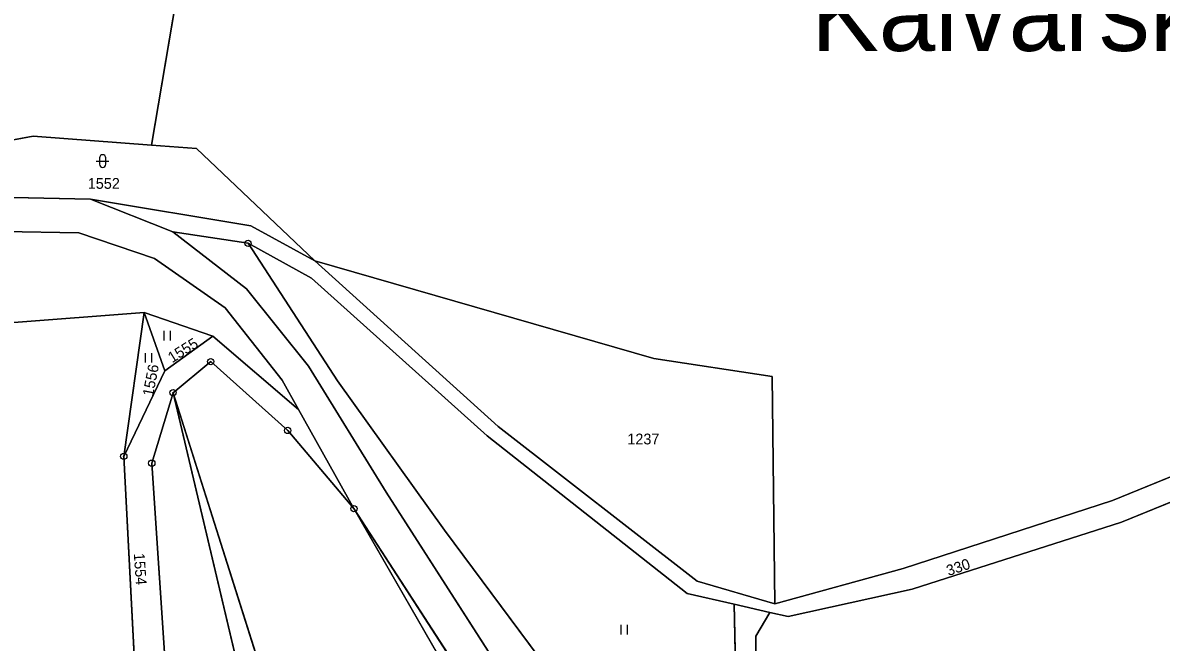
# Model space of a CAD drawing. Extents: x -689422 to -685210, y -987725 to -982160.
# Drawn here: x -687815.4 to -687635.6, y -986082.8 to -985985 of the extents above; entities that cross this region are included whole.
import ezdxf

# ---------------------------------------------------------------- set-up
doc = ezdxf.new("R2010")
doc.units = 0
for name, color, linetype in [('KN_Hranice_parcel', 7, 'Continuous'), ('KN_Parcelni cisla', 7, 'Continuous'), ('KN_Polygon parcely', 7, 'Continuous'), ('KN_Popisy_pomistni nazvy', 7, 'Continuous'), ('KN_POZEMKY_ORNA PUDA', 7, 'Continuous'), ('KN_POZEMKY_OSTATNI PLOCHA', 7, 'Continuous'), ('KN_POZEMKY_TTP', 7, 'Continuous'), ('KN_VYUZITI_17_ostatni plocha_ostatni komunikace', 7, 'Continuous'), ('KN_VYUZITI_27_ostatni plocha_neplodna puda', 7, 'Continuous'), ('KN_Značky bodu BP', 7, 'Continuous'), ('KN_Značky kultur', 7, 'Continuous')]:
    doc.layers.add(name, color=color, linetype=linetype)

msp = doc.modelspace()

# ---------------------------------------------------------------- linework, layer by layer
at = {"layer": 'KN_Hranice_parcel'}
for p, q in [((-687813.77, -986002.91), (-687795.05, -986004.33)), ((-687795.05, -986004.33), (-687787.93, -986004.87)), ((-687787.93, -986004.87), (-687769.25, -986022.57)), ((-687791.69, -986018), (-687804.68, -986012.86)), ((-687779.81, -986019.8), (-687791.69, -986018)), ((-687817.51, -986032.37), (-687796.24, -986030.75)), ((-687796.24, -986030.75), (-687799.44, -986053.43)), ((-687796.24, -986030.75), (-687785.37, -986034.48)), ((-687796.24, -986030.75), (-687792.98, -986039.92)), ((-687785.37, -986034.48), (-687792.98, -986039.92)), ((-687785.37, -986034.48), (-687771.85, -986046.02)), ((-687792.98, -986039.92), (-687799.44, -986053.43)), ((-687771.85, -986046.02), (-687774.42, -986041.42)), ((-687763.09, -986061.67), (-687771.85, -986046.02)), ((-687697.41, -986078.05), (-687703.05, -986076.76)), ((-687694.54, -986078.71), (-687697.41, -986078.05))]:
    msp.add_line(p, q, dxfattribs=at)
for points in [[(-687795.05, -986004.33), (-687783.52, -985936.32), (-687772.97, -985883.84)], [(-687884.25, -986049.06), (-687870.89, -986036.85), (-687858.1, -986022.5), (-687832.64, -986006.37), (-687813.77, -986002.91)], [(-687804.68, -986012.86), (-687819.55, -986012.51), (-687830.03, -986015.27), (-687840.47, -986020.48), (-687881.86, -986052.96), (-687896.94, -986063.18), (-687911.42, -986071.75), (-687922.62, -986077.53)], [(-687769.25, -986022.57), (-687779.39, -986017.03), (-687804.68, -986012.86)], [(-687774.42, -986041.42), (-687783.45, -986029.99), (-687794.58, -986022.2), (-687806.56, -986018.15), (-687818.46, -986017.93), (-687827.87, -986020.11), (-687838.37, -986025.3), (-687877.36, -986055.98), (-687894.09, -986067.93), (-687909.41, -986076.54), (-687939.27, -986092.84), (-687948.96, -986098.29), (-687955.27, -986103.61), (-687959.46, -986108.04)], [(-687791.69, -986018), (-687780.07, -986026.97), (-687770.28, -986039.17), (-687758.02, -986059.08), (-687738.67, -986089.16), (-687706.72, -986132.17), (-687686.65, -986153.36), (-687666.84, -986173.32), (-687647.74, -986185.26), (-687624.74, -986198.64), (-687601.36, -986208.73), (-687576.47, -986216.35), (-687553.67, -986222.46), (-687530.03, -986225.82), (-687509.18, -986224.73), (-687488.93, -986219.02), (-687471.61, -986208.6), (-687455.02, -986192.08), (-687451.2, -986183.36)], [(-687779.81, -986019.8), (-687765.68, -986041.49), (-687748.79, -986065.05), (-687717.19, -986107.52), (-687703.71, -986118.31), (-687702.06, -986118.01)], [(-687703.05, -986076.76), (-687710.49, -986075.05), (-687742.03, -986050.19), (-687769.8, -986025.32), (-687779.81, -986019.8)], [(-687696.61, -986076.71), (-687697.03, -986040.83), (-687715.71, -986037.98), (-687769.25, -986022.57)], [(-687769.25, -986022.57), (-687740.3, -986048.71), (-687708.87, -986073.11), (-687696.61, -986076.71)], [(-687696.61, -986076.71), (-687676.34, -986071.15), (-687643.32, -986060.42), (-687610.87, -986047.17), (-687573.59, -986034.53)], [(-687572.8, -986038.05), (-687609.07, -986050.52), (-687641.88, -986063.79), (-687674.95, -986074.38), (-687694.54, -986078.71)], [(-687791.66, -986043.39), (-687785.71, -986038.48), (-687773.55, -986049.34), (-687763.09, -986061.67)], [(-687792.52, -986091.55), (-687795.01, -986054.51), (-687791.66, -986043.39)], [(-687756.7, -986204.55), (-687766.14, -986165.89), (-687762.36, -986150.03), (-687778.25, -986099.91), (-687791.66, -986043.39)], [(-687791.66, -986043.39), (-687774.85, -986096.33), (-687756.01, -986159.48), (-687741.76, -986200.23)], [(-687799.44, -986053.43), (-687797.45, -986091.96), (-687795.83, -986103.69)], [(-687669.81, -986178.19), (-687694, -986159.36), (-687713.57, -986137.84), (-687742.87, -986096.76), (-687763.09, -986061.67)], [(-687763.09, -986061.67), (-687743.33, -986092.17), (-687710.73, -986135.71), (-687690.88, -986157.32), (-687669.81, -986178.19)], [(-687703.05, -986076.76), (-687702.76, -986088.81), (-687702.15, -986114.23)], [(-687697.41, -986078.05), (-687699.64, -986081.79), (-687699.4, -986117.53)]]:
    msp.add_lwpolyline(points, dxfattribs=at)
at = {"layer": 'KN_Polygon parcely'}
for points in [[(-687555.86, -986017.63), (-687567.62, -986006.6), (-687576.27, -985998.99), (-687589.63, -985977.16), (-687599.75, -985966.31), (-687638.58, -985925), (-687682.19, -985868.8), (-687715.21, -985823.87), (-687756.87, -985779.91), (-687756.74, -985790.78), (-687759.63, -985814.44), (-687772.97, -985883.84), (-687783.52, -985936.32), (-687795.05, -986004.33), (-687787.93, -986004.87), (-687769.25, -986022.57), (-687715.71, -986037.98), (-687697.03, -986040.83), (-687696.61, -986076.71), (-687676.34, -986071.15), (-687643.32, -986060.42), (-687610.87, -986047.17), (-687573.59, -986034.53)], [(-687870.89, -986036.85), (-687858.1, -986022.5), (-687832.64, -986006.37), (-687813.77, -986002.91), (-687795.05, -986004.33), (-687783.52, -985936.32), (-687772.97, -985883.84), (-687807.06, -985882.72), (-687836.95, -985877.51), (-687843.07, -985902.4), (-687862.85, -985962.59), (-687883.99, -986033.92), (-687886.33, -986050.54), (-687884.25, -986049.06)], [(-687899.64, -986060.02), (-687915.26, -986070.63), (-687922.62, -986077.53), (-687911.42, -986071.75), (-687896.94, -986063.18), (-687881.86, -986052.96), (-687840.47, -986020.48), (-687830.03, -986015.27), (-687819.55, -986012.51), (-687804.68, -986012.86), (-687779.39, -986017.03), (-687769.25, -986022.57), (-687787.93, -986004.87), (-687795.05, -986004.33), (-687813.77, -986002.91), (-687832.64, -986006.37), (-687858.1, -986022.5), (-687870.89, -986036.85), (-687884.25, -986049.06), (-687886.33, -986050.54)], [(-687742.03, -986050.19), (-687769.8, -986025.32), (-687779.81, -986019.8), (-687765.68, -986041.49), (-687748.79, -986065.05), (-687717.19, -986107.52), (-687703.71, -986118.31), (-687702.06, -986118.01), (-687702.15, -986114.23), (-687702.76, -986088.81), (-687703.05, -986076.76), (-687710.49, -986075.05)], [(-687769.25, -986022.57), (-687740.3, -986048.71), (-687708.87, -986073.11), (-687696.61, -986076.71), (-687697.03, -986040.83), (-687715.71, -986037.98)], [(-687864.46, -986388.44), (-687797.83, -986386.92), (-687801.17, -986347.9), (-687812.02, -986279.24), (-687805.09, -986188.05), (-687799.7, -986131.22), (-687795.83, -986103.69), (-687797.45, -986091.96), (-687799.44, -986053.43), (-687796.24, -986030.75), (-687817.51, -986032.37), (-687823.88, -986050.9), (-687827.17, -986077.3), (-687831.58, -986121.26), (-687837.55, -986175.06), (-687848.11, -986250.3), (-687857.26, -986327.29)], [(-687799.44, -986053.43), (-687792.98, -986039.92), (-687796.24, -986030.75)], [(-687792.98, -986039.92), (-687785.37, -986034.48), (-687796.24, -986030.75)], [(-687795.01, -986054.51), (-687791.66, -986043.39), (-687785.71, -986038.48), (-687773.55, -986049.34), (-687763.09, -986061.67), (-687771.85, -986046.02), (-687785.37, -986034.48), (-687792.98, -986039.92), (-687799.44, -986053.43), (-687797.45, -986091.96), (-687795.83, -986103.69), (-687792.52, -986091.55)], [(-687694.54, -986078.71), (-687697.41, -986078.05), (-687699.64, -986081.79), (-687699.4, -986117.53), (-687675.97, -986113.31), (-687649.89, -986105.92), (-687616.12, -986092.9), (-687573.64, -986074.04), (-687537.66, -986055.24), (-687555.21, -986050.41), (-687572.8, -986038.05), (-687609.07, -986050.52), (-687641.88, -986063.79), (-687674.95, -986074.38)], [(-687756.01, -986159.48), (-687741.76, -986200.23), (-687733.06, -986219.3), (-687677.41, -986182.08), (-687669.81, -986178.19), (-687694, -986159.36), (-687713.57, -986137.84), (-687742.87, -986096.76), (-687763.09, -986061.67), (-687773.55, -986049.34), (-687785.71, -986038.48), (-687791.66, -986043.39), (-687774.85, -986096.33)], [(-687778.25, -986099.91), (-687791.66, -986043.39), (-687795.01, -986054.51), (-687792.52, -986091.55), (-687784.66, -986118.51), (-687773.27, -986165.17), (-687762.74, -986206.3), (-687756.7, -986204.55), (-687766.14, -986165.89), (-687762.36, -986150.03)], [(-687741.76, -986200.23), (-687756.01, -986159.48), (-687774.85, -986096.33), (-687791.66, -986043.39), (-687778.25, -986099.91), (-687762.36, -986150.03), (-687766.14, -986165.89), (-687756.7, -986204.55)], [(-687763.09, -986061.67), (-687742.87, -986096.76), (-687713.57, -986137.84), (-687694, -986159.36), (-687669.81, -986178.19), (-687690.88, -986157.32), (-687710.73, -986135.71), (-687743.33, -986092.17)], [(-687702.15, -986114.23), (-687702.06, -986118.01), (-687699.4, -986117.53), (-687699.64, -986081.79), (-687697.41, -986078.05), (-687703.05, -986076.76), (-687702.76, -986088.81)]]:
    msp.add_lwpolyline(points, close=True, dxfattribs=at)
for points in [[(-687530.03, -986225.82), (-687553.67, -986222.46), (-687576.47, -986216.35), (-687601.36, -986208.73), (-687624.74, -986198.64), (-687647.74, -986185.26), (-687666.84, -986173.32), (-687686.65, -986153.36), (-687706.72, -986132.17), (-687738.67, -986089.16), (-687758.02, -986059.08), (-687770.28, -986039.17), (-687780.07, -986026.97), (-687791.69, -986018), (-687804.68, -986012.86), (-687819.55, -986012.51), (-687830.03, -986015.27)], [(-687610.87, -986047.17), (-687643.32, -986060.42), (-687676.34, -986071.15), (-687696.61, -986076.71), (-687708.87, -986073.11), (-687740.3, -986048.71), (-687769.25, -986022.57), (-687779.39, -986017.03), (-687804.68, -986012.86), (-687791.69, -986018), (-687779.81, -986019.8), (-687769.8, -986025.32), (-687742.03, -986050.19), (-687710.49, -986075.05), (-687703.05, -986076.76), (-687697.41, -986078.05), (-687694.54, -986078.71), (-687674.95, -986074.38), (-687641.88, -986063.79), (-687609.07, -986050.52)], [(-687817.51, -986032.37), (-687796.24, -986030.75), (-687785.37, -986034.48), (-687771.85, -986046.02), (-687774.42, -986041.42), (-687783.45, -986029.99), (-687794.58, -986022.2), (-687806.56, -986018.15), (-687818.46, -986017.93)], [(-687818.46, -986017.93), (-687806.56, -986018.15), (-687794.58, -986022.2), (-687783.45, -986029.99), (-687774.42, -986041.42), (-687771.85, -986046.02), (-687763.09, -986061.67), (-687743.33, -986092.17), (-687710.73, -986135.71), (-687690.88, -986157.32), (-687669.81, -986178.19), (-687650.46, -986190), (-687626.95, -986202.99), (-687603.15, -986213.48), (-687578.27, -986221.62), (-687558.29, -986226.56), (-687554.69, -986227.76), (-687529.86, -986231.66)], [(-687638.38, -986188.03), (-687666.24, -986165.31), (-687697.89, -986132.43), (-687699.4, -986117.53), (-687702.06, -986118.01), (-687703.71, -986118.31), (-687717.19, -986107.52), (-687748.79, -986065.05), (-687765.68, -986041.49), (-687779.81, -986019.8), (-687791.69, -986018), (-687780.07, -986026.97), (-687770.28, -986039.17), (-687758.02, -986059.08), (-687738.67, -986089.16), (-687706.72, -986132.17), (-687686.65, -986153.36), (-687666.84, -986173.32), (-687647.74, -986185.26)]]:
    msp.add_lwpolyline(points, dxfattribs=at)
at = {"layer": 'KN_POZEMKY_ORNA PUDA'}
for p, q in [((-687783.52, -985936.32), (-687795.05, -986004.33)), ((-687795.05, -986004.33), (-687783.52, -985936.32)), ((-687813.77, -986002.91), (-687832.64, -986006.37)), ((-687795.05, -986004.33), (-687813.77, -986002.91)), ((-687787.93, -986004.87), (-687795.05, -986004.33)), ((-687769.25, -986022.57), (-687787.93, -986004.87)), ((-687740.3, -986048.71), (-687769.25, -986022.57)), ((-687769.25, -986022.57), (-687715.71, -986037.98)), ((-687715.71, -986037.98), (-687769.25, -986022.57)), ((-687715.71, -986037.98), (-687697.03, -986040.83)), ((-687697.03, -986040.83), (-687715.71, -986037.98)), ((-687791.66, -986043.39), (-687785.71, -986038.48)), ((-687785.71, -986038.48), (-687773.55, -986049.34)), ((-687697.03, -986040.83), (-687696.61, -986076.71)), ((-687696.61, -986076.71), (-687697.03, -986040.83)), ((-687774.85, -986096.33), (-687791.66, -986043.39)), ((-687610.87, -986047.17), (-687643.32, -986060.42)), ((-687708.87, -986073.11), (-687740.3, -986048.71)), ((-687773.55, -986049.34), (-687763.09, -986061.67)), ((-687641.88, -986063.79), (-687609.07, -986050.52)), ((-687763.09, -986061.67), (-687742.87, -986096.76)), ((-687643.32, -986060.42), (-687676.34, -986071.15)), ((-687674.95, -986074.38), (-687641.88, -986063.79)), ((-687676.34, -986071.15), (-687696.61, -986076.71)), ((-687696.61, -986076.71), (-687708.87, -986073.11)), ((-687694.54, -986078.71), (-687674.95, -986074.38)), ((-687699.64, -986081.79), (-687697.41, -986078.05)), ((-687697.41, -986078.05), (-687694.54, -986078.71)), ((-687699.4, -986117.53), (-687699.64, -986081.79))]:
    msp.add_line(p, q, dxfattribs=at)
at = {"layer": 'KN_POZEMKY_OSTATNI PLOCHA'}
for p, q in [((-687832.64, -986006.37), (-687813.77, -986002.91)), ((-687813.77, -986002.91), (-687795.05, -986004.33)), ((-687795.05, -986004.33), (-687787.93, -986004.87)), ((-687787.93, -986004.87), (-687769.25, -986022.57)), ((-687819.55, -986012.51), (-687804.68, -986012.86)), ((-687804.68, -986012.86), (-687819.55, -986012.51)), ((-687791.69, -986018), (-687804.68, -986012.86)), ((-687804.68, -986012.86), (-687779.39, -986017.03)), ((-687804.68, -986012.86), (-687791.69, -986018)), ((-687779.39, -986017.03), (-687804.68, -986012.86)), ((-687806.56, -986018.15), (-687818.46, -986017.93)), ((-687818.46, -986017.93), (-687806.56, -986018.15)), ((-687794.58, -986022.2), (-687806.56, -986018.15)), ((-687806.56, -986018.15), (-687794.58, -986022.2)), ((-687779.81, -986019.8), (-687791.69, -986018)), ((-687780.07, -986026.97), (-687791.69, -986018)), ((-687791.69, -986018), (-687779.81, -986019.8)), ((-687791.69, -986018), (-687780.07, -986026.97)), ((-687779.39, -986017.03), (-687769.25, -986022.57)), ((-687769.25, -986022.57), (-687779.39, -986017.03)), ((-687769.8, -986025.32), (-687779.81, -986019.8)), ((-687779.81, -986019.8), (-687765.68, -986041.49)), ((-687783.45, -986029.99), (-687794.58, -986022.2)), ((-687794.58, -986022.2), (-687783.45, -986029.99)), ((-687769.25, -986022.57), (-687740.3, -986048.71)), ((-687742.03, -986050.19), (-687769.8, -986025.32)), ((-687770.28, -986039.17), (-687780.07, -986026.97)), ((-687780.07, -986026.97), (-687770.28, -986039.17)), ((-687796.24, -986030.75), (-687817.51, -986032.37)), ((-687785.37, -986034.48), (-687796.24, -986030.75)), ((-687774.42, -986041.42), (-687783.45, -986029.99)), ((-687783.45, -986029.99), (-687774.42, -986041.42)), ((-687792.98, -986039.92), (-687785.37, -986034.48)), ((-687785.37, -986034.48), (-687771.85, -986046.02)), ((-687771.85, -986046.02), (-687785.37, -986034.48)), ((-687799.44, -986053.43), (-687792.98, -986039.92)), ((-687785.71, -986038.48), (-687791.66, -986043.39)), ((-687773.55, -986049.34), (-687785.71, -986038.48)), ((-687758.02, -986059.08), (-687770.28, -986039.17)), ((-687770.28, -986039.17), (-687758.02, -986059.08)), ((-687771.85, -986046.02), (-687774.42, -986041.42)), ((-687774.42, -986041.42), (-687771.85, -986046.02)), ((-687765.68, -986041.49), (-687748.79, -986065.05)), ((-687791.66, -986043.39), (-687795.01, -986054.51)), ((-687791.66, -986043.39), (-687774.85, -986096.33)), ((-687778.25, -986099.91), (-687791.66, -986043.39)), ((-687763.09, -986061.67), (-687771.85, -986046.02)), ((-687771.85, -986046.02), (-687763.09, -986061.67)), ((-687643.32, -986060.42), (-687610.87, -986047.17)), ((-687740.3, -986048.71), (-687708.87, -986073.11)), ((-687763.09, -986061.67), (-687773.55, -986049.34)), ((-687710.49, -986075.05), (-687742.03, -986050.19)), ((-687609.07, -986050.52), (-687641.88, -986063.79)), ((-687797.45, -986091.96), (-687799.44, -986053.43)), ((-687795.01, -986054.51), (-687792.52, -986091.55)), ((-687738.67, -986089.16), (-687758.02, -986059.08)), ((-687758.02, -986059.08), (-687738.67, -986089.16)), ((-687743.33, -986092.17), (-687763.09, -986061.67)), ((-687742.87, -986096.76), (-687763.09, -986061.67)), ((-687763.09, -986061.67), (-687743.33, -986092.17)), ((-687676.34, -986071.15), (-687643.32, -986060.42)), ((-687748.79, -986065.05), (-687717.19, -986107.52)), ((-687641.88, -986063.79), (-687674.95, -986074.38)), ((-687696.61, -986076.71), (-687676.34, -986071.15)), ((-687708.87, -986073.11), (-687696.61, -986076.71)), ((-687674.95, -986074.38), (-687694.54, -986078.71)), ((-687703.05, -986076.76), (-687710.49, -986075.05)), ((-687697.41, -986078.05), (-687703.05, -986076.76)), ((-687702.76, -986088.81), (-687703.05, -986076.76)), ((-687703.05, -986076.76), (-687697.41, -986078.05)), ((-687697.41, -986078.05), (-687699.64, -986081.79)), ((-687694.54, -986078.71), (-687697.41, -986078.05)), ((-687699.64, -986081.79), (-687699.4, -986117.53))]:
    msp.add_line(p, q, dxfattribs=at)
at = {"layer": 'KN_POZEMKY_TTP'}
for p, q in [((-687765.68, -986041.49), (-687779.81, -986019.8)), ((-687779.81, -986019.8), (-687769.8, -986025.32)), ((-687769.8, -986025.32), (-687742.03, -986050.19)), ((-687817.51, -986032.37), (-687796.24, -986030.75)), ((-687799.44, -986053.43), (-687796.24, -986030.75)), ((-687796.24, -986030.75), (-687799.44, -986053.43)), ((-687792.98, -986039.92), (-687796.24, -986030.75)), ((-687796.24, -986030.75), (-687785.37, -986034.48)), ((-687796.24, -986030.75), (-687792.98, -986039.92)), ((-687785.37, -986034.48), (-687792.98, -986039.92)), ((-687792.98, -986039.92), (-687799.44, -986053.43)), ((-687748.79, -986065.05), (-687765.68, -986041.49)), ((-687795.01, -986054.51), (-687791.66, -986043.39)), ((-687791.66, -986043.39), (-687778.25, -986099.91)), ((-687742.03, -986050.19), (-687710.49, -986075.05)), ((-687799.44, -986053.43), (-687797.45, -986091.96)), ((-687792.52, -986091.55), (-687795.01, -986054.51)), ((-687717.19, -986107.52), (-687748.79, -986065.05)), ((-687710.49, -986075.05), (-687703.05, -986076.76)), ((-687703.05, -986076.76), (-687702.76, -986088.81))]:
    msp.add_line(p, q, dxfattribs=at)
at = {"layer": 'KN_VYUZITI_17_ostatni plocha_ostatni komunikace'}
for p, q in [((-687819.55, -986012.51), (-687804.68, -986012.86)), ((-687791.69, -986018), (-687804.68, -986012.86)), ((-687804.68, -986012.86), (-687779.39, -986017.03)), ((-687804.68, -986012.86), (-687791.69, -986018)), ((-687806.56, -986018.15), (-687818.46, -986017.93)), ((-687794.58, -986022.2), (-687806.56, -986018.15)), ((-687779.81, -986019.8), (-687791.69, -986018)), ((-687791.69, -986018), (-687780.07, -986026.97)), ((-687779.39, -986017.03), (-687769.25, -986022.57)), ((-687769.8, -986025.32), (-687779.81, -986019.8)), ((-687783.45, -986029.99), (-687794.58, -986022.2)), ((-687769.25, -986022.57), (-687740.3, -986048.71)), ((-687742.03, -986050.19), (-687769.8, -986025.32)), ((-687780.07, -986026.97), (-687770.28, -986039.17)), ((-687774.42, -986041.42), (-687783.45, -986029.99)), ((-687792.98, -986039.92), (-687785.37, -986034.48)), ((-687785.37, -986034.48), (-687771.85, -986046.02)), ((-687799.44, -986053.43), (-687792.98, -986039.92)), ((-687785.71, -986038.48), (-687791.66, -986043.39)), ((-687773.55, -986049.34), (-687785.71, -986038.48)), ((-687770.28, -986039.17), (-687758.02, -986059.08)), ((-687771.85, -986046.02), (-687774.42, -986041.42)), ((-687791.66, -986043.39), (-687795.01, -986054.51)), ((-687763.09, -986061.67), (-687771.85, -986046.02)), ((-687771.85, -986046.02), (-687763.09, -986061.67)), ((-687643.32, -986060.42), (-687610.87, -986047.17)), ((-687740.3, -986048.71), (-687708.87, -986073.11)), ((-687763.09, -986061.67), (-687773.55, -986049.34)), ((-687710.49, -986075.05), (-687742.03, -986050.19)), ((-687609.07, -986050.52), (-687641.88, -986063.79)), ((-687797.45, -986091.96), (-687799.44, -986053.43)), ((-687795.01, -986054.51), (-687792.52, -986091.55)), ((-687758.02, -986059.08), (-687738.67, -986089.16)), ((-687743.33, -986092.17), (-687763.09, -986061.67)), ((-687676.34, -986071.15), (-687643.32, -986060.42)), ((-687641.88, -986063.79), (-687674.95, -986074.38)), ((-687696.61, -986076.71), (-687676.34, -986071.15)), ((-687708.87, -986073.11), (-687696.61, -986076.71)), ((-687674.95, -986074.38), (-687694.54, -986078.71)), ((-687703.05, -986076.76), (-687710.49, -986075.05)), ((-687697.41, -986078.05), (-687703.05, -986076.76)), ((-687702.76, -986088.81), (-687703.05, -986076.76)), ((-687703.05, -986076.76), (-687697.41, -986078.05)), ((-687697.41, -986078.05), (-687699.64, -986081.79)), ((-687694.54, -986078.71), (-687697.41, -986078.05)), ((-687699.64, -986081.79), (-687699.4, -986117.53))]:
    msp.add_line(p, q, dxfattribs=at)
at = {"layer": 'KN_VYUZITI_27_ostatni plocha_neplodna puda'}
for p, q in [((-687832.64, -986006.37), (-687813.77, -986002.91)), ((-687813.77, -986002.91), (-687795.05, -986004.33)), ((-687795.05, -986004.33), (-687787.93, -986004.87)), ((-687787.93, -986004.87), (-687769.25, -986022.57)), ((-687804.68, -986012.86), (-687819.55, -986012.51)), ((-687779.39, -986017.03), (-687804.68, -986012.86)), ((-687818.46, -986017.93), (-687806.56, -986018.15)), ((-687806.56, -986018.15), (-687794.58, -986022.2)), ((-687780.07, -986026.97), (-687791.69, -986018)), ((-687791.69, -986018), (-687779.81, -986019.8)), ((-687769.25, -986022.57), (-687779.39, -986017.03)), ((-687779.81, -986019.8), (-687765.68, -986041.49)), ((-687794.58, -986022.2), (-687783.45, -986029.99)), ((-687770.28, -986039.17), (-687780.07, -986026.97)), ((-687796.24, -986030.75), (-687817.51, -986032.37)), ((-687785.37, -986034.48), (-687796.24, -986030.75)), ((-687783.45, -986029.99), (-687774.42, -986041.42)), ((-687771.85, -986046.02), (-687785.37, -986034.48)), ((-687758.02, -986059.08), (-687770.28, -986039.17)), ((-687774.42, -986041.42), (-687771.85, -986046.02)), ((-687765.68, -986041.49), (-687748.79, -986065.05)), ((-687791.66, -986043.39), (-687774.85, -986096.33)), ((-687778.25, -986099.91), (-687791.66, -986043.39)), ((-687738.67, -986089.16), (-687758.02, -986059.08)), ((-687742.87, -986096.76), (-687763.09, -986061.67)), ((-687763.09, -986061.67), (-687743.33, -986092.17)), ((-687748.79, -986065.05), (-687717.19, -986107.52))]:
    msp.add_line(p, q, dxfattribs=at)
at = {"layer": 'KN_Značky bodu BP'}
for centre, radius in [((-687779.81, -986019.8), 0.5), ((-687779.81, -986019.8), 0.0303), ((-687785.71, -986038.48), 0.5), ((-687785.71, -986038.48), 0.0303), ((-687791.66, -986043.39), 0.5), ((-687791.66, -986043.39), 0.0303), ((-687773.55, -986049.34), 0.5), ((-687773.55, -986049.34), 0.0303), ((-687799.44, -986053.43), 0.5), ((-687799.44, -986053.43), 0.0303), ((-687795.01, -986054.51), 0.5), ((-687795.01, -986054.51), 0.0303), ((-687763.09, -986061.67), 0.5), ((-687763.09, -986061.67), 0.0303)]:
    msp.add_circle(centre, radius, dxfattribs=at)
at = {"layer": 'KN_Značky kultur'}
for p, q in [((-687803.78, -986006.83), (-687801.78, -986006.83)), ((-687803.28, -986006.33), (-687803.28, -986007.33)), ((-687802.28, -986007.33), (-687802.28, -986006.33)), ((-687793.08, -986035.14), (-687793.08, -986033.64)), ((-687792.08, -986035.14), (-687792.08, -986033.64)), ((-687796.03, -986038.63), (-687796.03, -986037.13)), ((-687795.03, -986038.63), (-687795.03, -986037.13)), ((-687720.91, -986081.53), (-687720.91, -986080.03)), ((-687719.91, -986081.53), (-687719.91, -986080.03))]:
    msp.add_line(p, q, dxfattribs=at)
for centre, start, end in [((-687802.78, -986006.33), 0, 180), ((-687802.78, -986007.33), 180, 359.9879)]:
    msp.add_arc(centre, 0.5, start, end, dxfattribs=at)

# ---------------------------------------------------------------- texts
at = {"layer": 'KN_Parcelni cisla'}
for s, p in [('1552', (-687805.12, -986011.21)), ('1237', (-687719.91, -986051.54))]:
    msp.add_text(s, height=1.7, dxfattribs=at).set_placement(p)
for s, rotation, p in [('1555', 32, (-687791.8, -986038.74)), ('1556', 79, (-687794.83, -986044.06)), ('1554', 274, (-687797.86, -986068.75)), ('330', 19, (-687669.19, -986072.33))]:
    msp.add_text(s, height=1.7, rotation=rotation, dxfattribs=at).set_placement(p)
at = {"layer": 'KN_Popisy_pomistni nazvy'}
msp.add_text('Kalvárský vrch', height=12, dxfattribs=at).set_placement((-687690.92, -985989.44))

doc.saveas('drawing.dxf')
